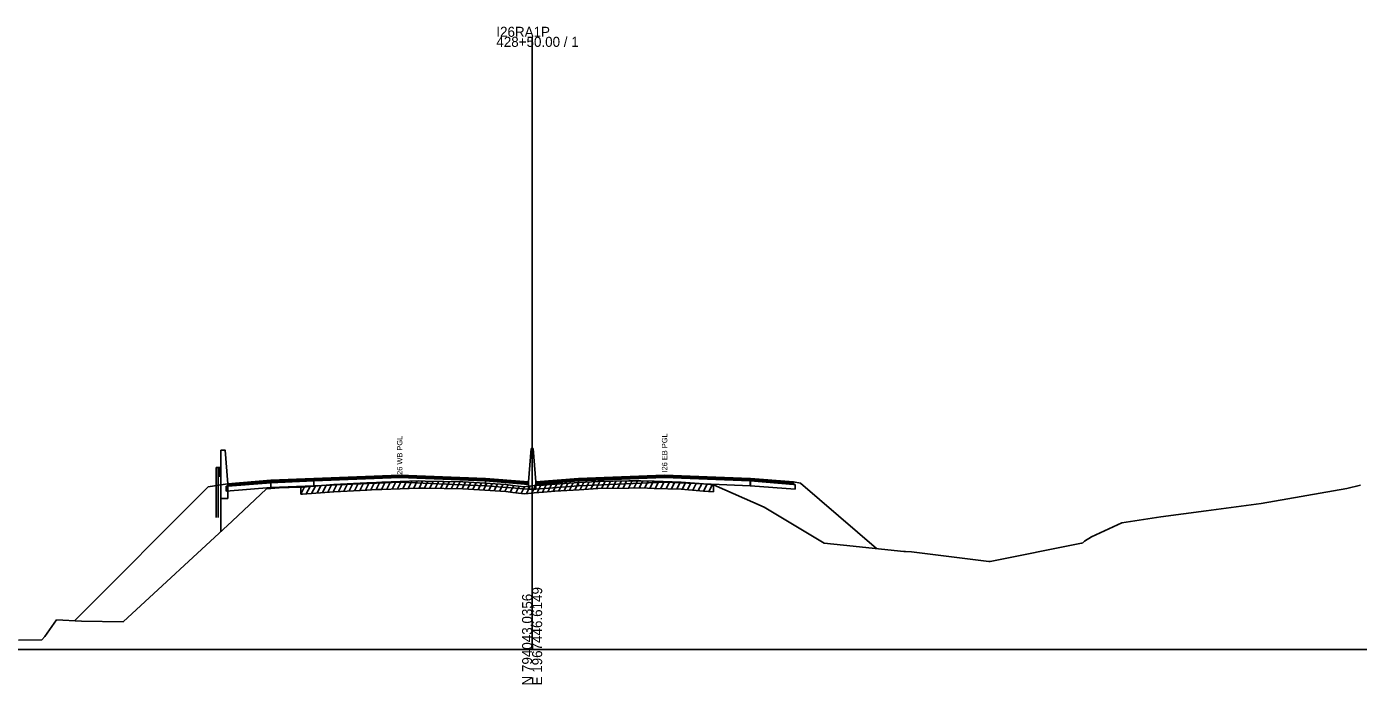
# Model space of a CAD drawing. Extents: x 1017 to 19997, y -1947 to 50737.
# Drawn here: x 16458.8 to 16830.8, y 28490.3 to 28674 of the extents above; entities that cross this region are included whole.
import ezdxf

# ---------------------------------------------------------------- set-up
doc = ezdxf.new("R2010")
doc.units = 0
for name, color, linetype in [('RD_GPK_XS_Cell', 7, 'Continuous'), ('RD_XS_Base', 7, 'Continuous'), ('RD_XS_ExGround', 7, 'Continuous'), ('RD_XS_ExPaveRet', 7, 'Continuous'), ('RD_XS_GR', 7, 'Continuous'), ('RD_XS_Greenside', 7, 'Continuous'), ('RD_XS_MedBWall', 7, 'Continuous'), ('RD_XS_Pave', 7, 'Continuous'), ('RD_XS_PaveOvlay', 7, 'Continuous'), ('RD_XS_TX_Notes', 7, 'Continuous')]:
    doc.layers.add(name, color=color, linetype=linetype)

msp = doc.modelspace()

# ---------------------------------------------------------------- linework, layer by layer
at = {"layer": 'RD_GPK_XS_Cell'}
for p, q in [((16600, 28500), (16600, 28671.13)), ((16000, 28500), (16600, 28500)), ((16600, 28500), (17200, 28500))]:
    msp.add_line(p, q, dxfattribs=at)
at = {"layer": 'RD_XS_Base'}
for points in [[(16514.5, 28545.63), (16515, 28545.67), (16527, 28546.62)], [(16514.5, 28544.29), (16514.5, 28545.63)], [(16527, 28546.62), (16527, 28545.28)], [(16539.05, 28545.76), (16527, 28545.28)], [(16539.05, 28547.1), (16539.05, 28545.76)], [(16539.05, 28545.76), (16563, 28546.73), (16587, 28545.76)], [(16599, 28546.16), (16587, 28547.1)], [(16587, 28547.1), (16587, 28545.76)], [(16587, 28545.76), (16599, 28544.82)], [(16599, 28544.82), (16599, 28546.16)], [(16601, 28544.82), (16601, 28546.16)], [(16613, 28545.76), (16601, 28544.82)], [(16613, 28545.76), (16613, 28547.1)], [(16660.95, 28545.77), (16637, 28546.73), (16613, 28545.76)], [(16660.95, 28545.77), (16660.95, 28547.11)], [(16661, 28545.76), (16660.95, 28545.77)], [(16661, 28547.1), (16661, 28545.76)], [(16673.5, 28546.11), (16673, 28546.15), (16661, 28547.1)], [(16661, 28545.76), (16673.5, 28544.77)], [(16673.5, 28544.77), (16673.5, 28546.11)], [(16527, 28545.28), (16514.5, 28544.29)]]:
    msp.add_lwpolyline(points, dxfattribs=at)
at = {"layer": 'RD_XS_ExGround'}
msp.add_lwpolyline([(16456.53, 28502.65), (16463.04, 28502.76), (16463.84, 28503.67), (16467.16, 28508.35), (16474.09, 28507.98), (16485.76, 28507.79), (16516.2, 28535.87), (16525.83, 28544.95), (16529.38, 28545.2), (16534.91, 28545.36), (16535.41, 28545.38), (16535.89, 28545.41), (16544.58, 28546.08), (16553.83, 28546.57), (16556.49, 28546.71), (16558.01, 28546.76), (16568.26, 28547.12), (16570.08, 28547.08), (16580.62, 28546.89), (16585.34, 28546.6), (16592.65, 28546.12), (16594.62, 28545.86), (16597.76, 28545.49), (16598.86, 28545.64), (16600, 28545.74), (16600.55, 28545.8), (16603.19, 28545.97), (16606.36, 28546.23), (16613.16, 28546.66), (16618.31, 28546.97), (16627.05, 28547.11), (16630.39, 28547.15), (16634.07, 28547.04), (16641.68, 28546.77), (16647.87, 28546.29), (16650.66, 28546.06), (16664.82, 28539.83), (16681.62, 28529.7), (16686.94, 28529.2), (16703.83, 28527.43), (16704.33, 28527.39), (16705.97, 28527.28), (16719.39, 28525.64), (16727.6, 28524.64), (16727.93, 28524.59), (16753.48, 28529.71), (16753.8, 28529.86), (16754.31, 28530.28), (16756.3, 28531.53), (16764.73, 28535.45), (16775.64, 28537.08), (16788.31, 28538.75), (16803.68, 28540.83), (16827.56, 28544.96), (16831.45, 28545.89)], dxfattribs=at)
at = {"layer": 'RD_XS_ExPaveRet'}
for p, q in [((16536.91, 28543.49), (16537.95, 28545.57)), ((16538.41, 28543.61), (16539.45, 28545.68)), ((16539.91, 28543.72), (16540.95, 28545.8)), ((16541.41, 28543.83), (16542.45, 28545.91)), ((16542.91, 28543.95), (16543.95, 28546.03)), ((16544.41, 28544.06), (16545.44, 28546.12)), ((16545.91, 28544.15), (16546.93, 28546.2)), ((16547.41, 28544.23), (16548.43, 28546.28)), ((16548.91, 28544.31), (16549.93, 28546.36)), ((16550.41, 28544.39), (16551.43, 28546.44)), ((16551.91, 28544.47), (16552.93, 28546.52)), ((16553.41, 28544.55), (16554.43, 28546.6)), ((16554.91, 28544.63), (16555.93, 28546.68)), ((16556.41, 28544.7), (16557.42, 28546.74)), ((16557.91, 28544.76), (16558.92, 28546.79)), ((16559.41, 28544.81), (16560.42, 28546.85)), ((16560.91, 28544.86), (16561.92, 28546.9)), ((16562.41, 28544.91), (16563.42, 28546.95)), ((16563.91, 28544.97), (16564.92, 28547)), ((16565.41, 28545.02), (16566.42, 28547.05)), ((16566.91, 28545.07), (16567.92, 28547.11)), ((16568.41, 28545.11), (16569.4, 28547.1)), ((16569.91, 28545.09), (16570.9, 28547.07)), ((16571.41, 28545.06), (16572.4, 28547.04)), ((16572.91, 28545.03), (16573.9, 28547.01)), ((16574.41, 28545), (16575.4, 28546.99)), ((16575.91, 28544.98), (16576.9, 28546.96)), ((16577.41, 28544.95), (16578.4, 28546.93)), ((16578.91, 28544.92), (16579.9, 28546.91)), ((16580.41, 28544.9), (16581.38, 28546.84)), ((16581.91, 28544.81), (16582.87, 28546.75)), ((16583.41, 28544.72), (16584.37, 28546.66)), ((16584.91, 28544.62), (16585.87, 28546.56)), ((16586.41, 28544.53), (16587.37, 28546.46)), ((16587.91, 28544.43), (16588.87, 28546.36)), ((16589.41, 28544.33), (16590.37, 28546.27)), ((16590.91, 28544.23), (16591.87, 28546.17)), ((16592.41, 28544.13), (16593.35, 28546.03)), ((16593.91, 28543.95), (16594.85, 28545.84)), ((16595.41, 28543.77), (16596.35, 28545.66)), ((16598.41, 28543.57), (16599.46, 28545.69)), ((16599.91, 28543.73), (16600.95, 28545.82)), ((16601.41, 28543.85), (16602.44, 28545.92)), ((16602.91, 28543.95), (16603.95, 28546.03)), ((16604.41, 28544.07), (16605.45, 28546.15)), ((16605.91, 28544.19), (16606.94, 28546.26)), ((16607.41, 28544.29), (16608.44, 28546.36)), ((16608.91, 28544.39), (16609.94, 28546.46)), ((16610.41, 28544.49), (16611.44, 28546.55)), ((16611.91, 28544.58), (16612.94, 28546.65)), ((16613.41, 28544.68), (16614.44, 28546.74)), ((16614.91, 28544.77), (16615.94, 28546.83)), ((16616.41, 28544.86), (16617.44, 28546.92)), ((16617.91, 28544.94), (16618.92, 28546.98)), ((16619.41, 28544.99), (16620.41, 28547)), ((16620.91, 28545.01), (16621.91, 28547.02)), ((16622.41, 28545.03), (16623.41, 28547.05)), ((16623.91, 28545.06), (16624.91, 28547.07)), ((16625.41, 28545.08), (16626.41, 28547.1)), ((16626.91, 28545.1), (16627.91, 28547.12)), ((16628.41, 28545.13), (16629.41, 28547.14)), ((16629.91, 28545.15), (16630.9, 28547.14)), ((16631.41, 28545.12), (16632.39, 28547.09)), ((16632.91, 28545.07), (16633.89, 28547.04)), ((16634.41, 28545.02), (16635.39, 28546.99)), ((16635.91, 28544.97), (16636.89, 28546.94)), ((16637.41, 28544.92), (16638.39, 28546.89)), ((16638.91, 28544.87), (16639.89, 28546.83)), ((16640.41, 28544.82), (16641.39, 28546.78)), ((16641.91, 28544.75), (16642.87, 28546.68)), ((16643.41, 28544.64), (16644.37, 28546.56)), ((16644.91, 28544.52), (16645.87, 28546.44)), ((16646.41, 28544.4), (16647.37, 28546.33)), ((16647.91, 28544.28), (16648.87, 28546.21)), ((16649.41, 28544.16), (16650.37, 28546.08)), ((16650.66, 28546.06), (16650.66, 28544.06)), ((16535.41, 28543.38), (16536.44, 28545.46)), ((16535.41, 28543.38), (16535.41, 28545.38)), ((16535.41, 28543.38), (16535.89, 28543.41)), ((16535.89, 28543.41), (16544.58, 28544.08)), ((16544.58, 28544.08), (16553.83, 28544.57)), ((16553.83, 28544.57), (16556.49, 28544.71)), ((16556.49, 28544.71), (16558.01, 28544.76)), ((16558.01, 28544.76), (16568.26, 28545.12)), ((16568.26, 28545.12), (16570.08, 28545.08)), ((16570.08, 28545.08), (16580.62, 28544.89)), ((16580.62, 28544.89), (16585.34, 28544.6)), ((16585.34, 28544.6), (16592.65, 28544.12)), ((16592.65, 28544.12), (16594.62, 28543.86)), ((16594.62, 28543.86), (16597.76, 28543.49)), ((16596.91, 28543.59), (16597.86, 28545.5)), ((16597.76, 28543.49), (16598.86, 28543.64)), ((16598.86, 28543.64), (16600, 28543.74)), ((16600, 28543.74), (16600.55, 28543.8)), ((16600.55, 28543.8), (16603.19, 28543.97)), ((16603.19, 28543.97), (16606.36, 28544.23)), ((16606.36, 28544.23), (16613.16, 28544.66)), ((16613.16, 28544.66), (16618.31, 28544.97)), ((16618.31, 28544.97), (16627.05, 28545.11)), ((16627.05, 28545.11), (16630.39, 28545.15)), ((16630.39, 28545.15), (16634.07, 28545.04)), ((16634.07, 28545.04), (16641.68, 28544.77)), ((16641.68, 28544.77), (16647.87, 28544.29)), ((16647.87, 28544.29), (16650.66, 28544.06))]:
    msp.add_line(p, q, dxfattribs=at)
at = {"layer": 'RD_XS_GR'}
for points in [[(16512.27, 28550.82), (16511.77, 28550.82)], [(16511.77, 28550.82), (16511.77, 28545.82)], [(16512.27, 28545.9), (16512.27, 28550.82)], [(16512.76, 28550.82), (16512.27, 28550.82)], [(16512.27, 28550.82), (16512.27, 28548.46)], [(16512.76, 28550.82), (16513, 28550.22)], [(16512.76, 28548.46), (16512.76, 28550.82)], [(16513, 28550.22), (16512.77, 28549.62)], [(16512.77, 28549.62), (16513, 28549.06)], [(16512.27, 28545.9), (16511.77, 28545.82)], [(16511.77, 28545.82), (16511.77, 28536.9)], [(16512.27, 28548.46), (16512.76, 28548.46)], [(16512.27, 28536.9), (16512.27, 28545.9)], [(16513, 28549.06), (16512.76, 28548.46)]]:
    msp.add_lwpolyline(points, dxfattribs=at)
at = {"layer": 'RD_XS_Greenside'}
for points in [[(16513, 28546.02), (16509.5, 28545.46), (16472.13, 28508.09)], [(16515, 28546.34), (16513, 28546.02)], [(16673, 28546.82), (16675, 28546.48)], [(16675, 28546.48), (16696.17, 28528.24)]]:
    msp.add_lwpolyline(points, dxfattribs=at)
at = {"layer": 'RD_XS_MedBWall'}
msp.add_line((16513, 28532.92), (16513, 28542.2), dxfattribs=at)
for points in [[(16513, 28542.2), (16513, 28555.68)], [(16513, 28555.68), (16514.25, 28555.68), (16515, 28546.34)], [(16599, 28546.82), (16599.75, 28556.16)], [(16599.75, 28556.16), (16600.25, 28556.16), (16601, 28546.82)], [(16515, 28546.34), (16515, 28542.2)], [(16599, 28544.82), (16599, 28546.16), (16599, 28546.82)], [(16601, 28546.82), (16601, 28546.16), (16601, 28544.82)], [(16515, 28542.2), (16513, 28542.2)], [(16601, 28544.82), (16599, 28544.82)]]:
    msp.add_lwpolyline(points, dxfattribs=at)
at = {"layer": 'RD_XS_Pave'}
for points in [[(16527, 28546.62), (16515, 28545.67)], [(16515, 28545.67), (16515, 28546)], [(16527, 28546.96), (16539.05, 28547.44)], [(16539.05, 28547.1), (16527, 28546.62)], [(16527, 28546.62), (16527, 28546.96)], [(16587, 28547.1), (16563, 28548.07), (16539.05, 28547.1)], [(16539.05, 28547.44), (16539.05, 28547.1)], [(16587, 28547.44), (16587, 28547.1)], [(16587, 28547.44), (16599, 28546.5)], [(16599, 28546.5), (16599, 28546.16)], [(16601, 28546.16), (16613, 28547.1)], [(16601, 28546.5), (16601, 28546.16)], [(16660.95, 28547.45), (16637, 28548.4), (16613, 28547.44)], [(16613, 28547.1), (16637, 28548.07), (16660.95, 28547.11)], [(16613, 28547.44), (16613, 28547.1)], [(16660.95, 28547.45), (16661, 28547.44)], [(16660.95, 28547.11), (16660.95, 28547.45)], [(16661, 28547.1), (16660.95, 28547.11)], [(16661, 28547.44), (16661, 28547.1)], [(16661, 28547.1), (16673, 28546.15)], [(16673, 28546.15), (16673, 28546.48)]]:
    msp.add_lwpolyline(points, dxfattribs=at)
at = {"layer": 'RD_XS_PaveOvlay'}
for points in [[(16515, 28546.34), (16527, 28547.3)], [(16527, 28546.96), (16515, 28546)], [(16515, 28546), (16515, 28546.34)], [(16539.05, 28547.78), (16527, 28547.3)], [(16527, 28547.3), (16527, 28546.96)], [(16539.05, 28547.78), (16563, 28548.74), (16587, 28547.78)], [(16587, 28547.44), (16563, 28548.4), (16539.05, 28547.44)], [(16539.05, 28547.44), (16539.05, 28547.78)], [(16587, 28547.78), (16587, 28547.44)], [(16587, 28547.78), (16599, 28546.82)], [(16599, 28546.82), (16599, 28546.5)], [(16613, 28547.78), (16601, 28546.82)], [(16601, 28546.5), (16613, 28547.44)], [(16601, 28546.82), (16601, 28546.5)], [(16660.95, 28547.78), (16637, 28548.74), (16613, 28547.78)], [(16613, 28547.44), (16613, 28547.78)], [(16660.95, 28547.78), (16661, 28547.78)], [(16660.95, 28547.45), (16660.95, 28547.78)], [(16661, 28547.78), (16673, 28546.82)], [(16661, 28547.44), (16661, 28547.78)], [(16673, 28546.48), (16661, 28547.44)], [(16673, 28546.82), (16673, 28546.48)]]:
    msp.add_lwpolyline(points, dxfattribs=at)

# ---------------------------------------------------------------- texts
at = {"layer": 'RD_GPK_XS_Cell'}
for s, p in [('I26RA1P', (16590, 28671.13)), ('428+50.00 / 1', (16590, 28668.33))]:
    msp.add_text(s, height=2.8, dxfattribs=at).set_placement(p)
for s, p in [('E 1967446.6149', (16602.8, 28490)), ('N 794043.0356', (16600, 28490))]:
    msp.add_text(s, height=2.8, rotation=90, dxfattribs=at).set_placement(p)
at = {"layer": 'RD_XS_TX_Notes'}
for s, p in [('I26 WB PGL', (16563.75, 28548.22)), ('I26 EB PGL', (16637.75, 28549.47))]:
    msp.add_text(s, height=1.5, rotation=90, dxfattribs=at).set_placement(p)

doc.saveas('drawing.dxf')
